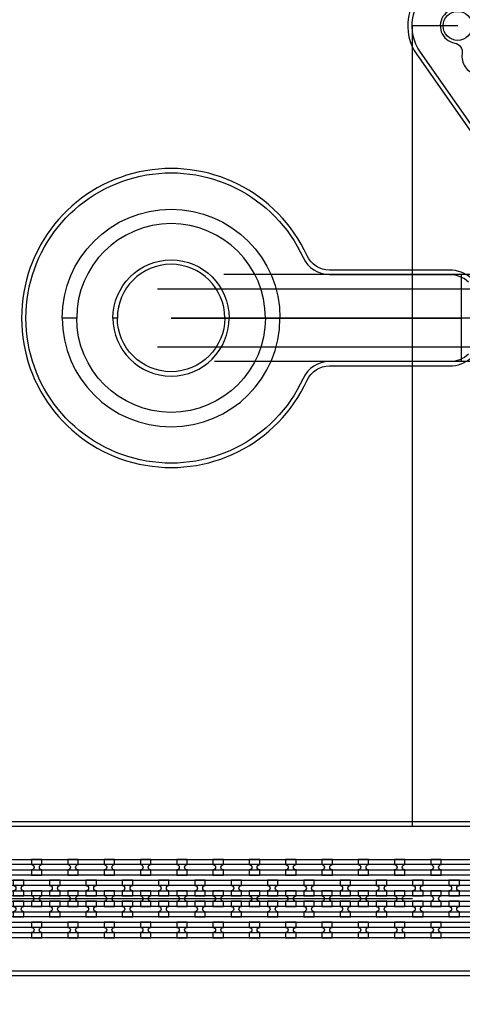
# Model space of a CAD drawing. Extents: x -63500 to 63500, y -63500 to 63500.
# Tile 257 of 296: x 21107 to 24156, y -9858 to -3075. Entities that reach past the tile are written whole.
import ezdxf

# ---------------------------------------------------------------- set-up
doc = ezdxf.new("R2010")
doc.units = 13
doc.header["$MEASUREMENT"] = 0
for name, color, linetype in [('1_Metal', 2, 'Continuous'), ('2_Electrodes', 5, 'Continuous'), ('3_Outline', 4, 'Continuous')]:
    doc.layers.add(name, color=color, linetype=linetype)

msp = doc.modelspace()

# ---------------------------------------------------------------- linework, layer by layer
for p, q in [((23810.1, -3117.4), (23810.1, -8630)), ((24124.1, -3117.4), (23810.1, -3117.4)), ((27795.2, -4830), (22512.3, -4830)), ((24150, -5430), (24150, -4830)), ((22056.8, -4930), (27795.2, -4930)), ((25150, -5130), (22150, -5130)), ((22150, -5130), (24150, -5130)), ((27795.2, -5330), (22056.8, -5330)), ((27795.2, -5430), (22449.3, -5430)), ((5312.2, -9130), (23812.2, -9130))]:
    msp.add_line(p, q)
for radius in [50000, 47500, 45000]:
    msp.add_circle((0, 0), radius)
at = {"layer": '1_Metal'}
for points in [[(-50000, 0, 1), (50000, 0), (51000, 0, -1), (-51000, 0)], [(21400, -5130, -1), (22900, -5130), (22800, -5130, 1), (21500, -5130)], [(5312.2, -9220), (5714.1, -9220), (35908.6, -9220, 0.414214), (37748.6, -7380), (37748.6, -6880, 0.414214), (35908.6, -5040), (34675.7, -5040, 0.244698), (34660.9, -5047.6), (34619.6, -5018.7), (34684.1, -4926.5), (34725.1, -4955.2), (34710.7, -4975.6, 0.606815), (34725.5, -5004), (35908.7, -5004, -0.414214), (37784.7, -6880), (37784.7, -7380, -0.414214), (35908.7, -9256), (5714.1, -9256), (5312.2, -9256)], [(5312.2, -9148), (5714.1, -9148), (35908.6, -9148, 0.414214), (37676.6, -7380), (37676.6, -6880, 0.414214), (35908.6, -5112), (34624.5, -5112, 0.244698), (34609.8, -5119.6), (34568.9, -5091), (34619.6, -5018.7), (34660.9, -5047.6, 0.606815), (34675.7, -5076), (35908.6, -5076, -0.414214), (37712.6, -6880), (37712.6, -7380, -0.414214), (35908.6, -9184), (5714.1, -9184), (5312.2, -9184)], [(5312.2, -9076), (5714.1, -9076), (35908.6, -9076, 0.414214), (37604.6, -7380), (37604.6, -6880, 0.414214), (35908.6, -5184), (34574.3, -5184, 0.244698), (34559.5, -5191.6), (34518.6, -5162.9), (34568.9, -5091), (34609.8, -5119.6, 0.606815), (34624.5, -5148), (35908.6, -5148, -0.414214), (37640.6, -6880), (37640.6, -7380, -0.414214), (35908.6, -9112), (5714.1, -9112), (5312.2, -9112)], [(21400, -5130, 1), (22900, -5130), (22800, -5130, -1), (21500, -5130)], [(5312.2, -9004), (5714.1, -9004), (5714.1, -9004), (35908.7, -9004, 0.414214), (37532.7, -7380), (37532.7, -6880, 0.414214), (35908.7, -5256), (34523.8, -5256, 0.244698), (34509.1, -5263.6), (34494.7, -5284.1), (34453.8, -5255.4), (34518.6, -5162.9), (34559.5, -5191.6, 0.606815), (34574.3, -5220), (35908.6, -5220, -0.414214), (37568.6, -6880), (37568.6, -7380, -0.414214), (35908.6, -9040), (5714.1, -9040), (5312.2, -9040)], [(21188.7, -8968), (21260.7, -8968), (21260.7, -8932, -0.414214), (21242.7, -8914), (21242.7, -8914, -0.414214), (21260.7, -8896), (21260.7, -8860), (21188.7, -8860), (21188.7, -8896, -0.414214), (21206.7, -8914), (21206.7, -8914, -0.414214), (21188.7, -8932)], [(21438.7, -8968), (21510.7, -8968), (21510.7, -8932, -0.414214), (21492.7, -8914), (21492.7, -8914, -0.414214), (21510.7, -8896), (21510.7, -8860), (21438.7, -8860), (21438.7, -8896, -0.414214), (21456.7, -8914), (21456.7, -8914, -0.414214), (21438.7, -8932)], [(21688.7, -8968), (21760.7, -8968), (21760.7, -8932, -0.414214), (21742.7, -8914), (21742.7, -8914, -0.414214), (21760.7, -8896), (21760.7, -8860), (21688.7, -8860), (21688.7, -8896, -0.414214), (21706.7, -8914), (21706.7, -8914, -0.414214), (21688.7, -8932)], [(21938.7, -8968), (22010.7, -8968), (22010.7, -8932, -0.414214), (21992.7, -8914), (21992.7, -8914, -0.414214), (22010.7, -8896), (22010.7, -8860), (21938.7, -8860), (21938.7, -8896, -0.414214), (21956.7, -8914), (21956.7, -8914, -0.414214), (21938.7, -8932)], [(22188.7, -8968), (22260.7, -8968), (22260.7, -8932, -0.414214), (22242.7, -8914), (22242.7, -8914, -0.414214), (22260.7, -8896), (22260.7, -8860), (22188.7, -8860), (22188.7, -8896, -0.414214), (22206.7, -8914), (22206.7, -8914, -0.414214), (22188.7, -8932)], [(22438.7, -8968), (22510.7, -8968), (22510.7, -8932, -0.414214), (22492.7, -8914), (22492.7, -8914, -0.414214), (22510.7, -8896), (22510.7, -8860), (22438.7, -8860), (22438.7, -8896, -0.414214), (22456.7, -8914), (22456.7, -8914, -0.414214), (22438.7, -8932)], [(22688.7, -8968), (22760.7, -8968), (22760.7, -8932, -0.414214), (22742.7, -8914), (22742.7, -8914, -0.414214), (22760.7, -8896), (22760.7, -8860), (22688.7, -8860), (22688.7, -8896, -0.414214), (22706.7, -8914), (22706.7, -8914, -0.414214), (22688.7, -8932)], [(22938.7, -8968), (23010.7, -8968), (23010.7, -8932, -0.414214), (22992.7, -8914), (22992.7, -8914, -0.414214), (23010.7, -8896), (23010.7, -8860), (22938.7, -8860), (22938.7, -8896, -0.414214), (22956.7, -8914), (22956.7, -8914, -0.414214), (22938.7, -8932)], [(23188.7, -8968), (23260.7, -8968), (23260.7, -8932, -0.414214), (23242.7, -8914), (23242.7, -8914, -0.414214), (23260.7, -8896), (23260.7, -8860), (23188.7, -8860), (23188.7, -8896, -0.414214), (23206.7, -8914), (23206.7, -8914, -0.414214), (23188.7, -8932)], [(23438.7, -8968), (23510.7, -8968), (23510.7, -8932, -0.414214), (23492.7, -8914), (23492.7, -8914, -0.414214), (23510.7, -8896), (23510.7, -8860), (23438.7, -8860), (23438.7, -8896, -0.414214), (23456.7, -8914), (23456.7, -8914, -0.414214), (23438.7, -8932)], [(23688.7, -8968), (23760.7, -8968), (23760.7, -8932, -0.414214), (23742.7, -8914), (23742.7, -8914, -0.414214), (23760.7, -8896), (23760.7, -8860), (23688.7, -8860), (23688.7, -8896, -0.414214), (23706.7, -8914), (23706.7, -8914, -0.414214), (23688.7, -8932)], [(23938.7, -8968), (24010.7, -8968), (24010.7, -8932, -0.414214), (23992.7, -8914), (23992.7, -8914, -0.414214), (24010.7, -8896), (24010.7, -8860), (23938.7, -8860), (23938.7, -8896, -0.414214), (23956.7, -8914), (23956.7, -8914, -0.414214), (23938.7, -8932)], [(21135.6, -9112), (21135.6, -9076, -0.414214), (21117.6, -9058), (21117.6, -9058, -0.414214), (21135.6, -9040), (21135.6, -9004), (21063.6, -9004), (21063.6, -9040, -0.414214), (21081.6, -9058), (21081.6, -9058, -0.414214), (21063.6, -9076), (21063.6, -9112)], [(21385.6, -9112), (21385.6, -9076, -0.414214), (21367.6, -9058), (21367.6, -9058, -0.414214), (21385.6, -9040), (21385.6, -9004), (21313.6, -9004), (21313.6, -9040, -0.414214), (21331.6, -9058), (21331.6, -9058, -0.414214), (21313.6, -9076), (21313.6, -9112)], [(21635.6, -9112), (21635.6, -9076, -0.414214), (21617.6, -9058), (21617.6, -9058, -0.414214), (21635.6, -9040), (21635.6, -9004), (21563.6, -9004), (21563.6, -9040, -0.414214), (21581.6, -9058), (21581.6, -9058, -0.414214), (21563.6, -9076), (21563.6, -9112)], [(21885.6, -9112), (21885.6, -9076, -0.414214), (21867.6, -9058), (21867.6, -9058, -0.414214), (21885.6, -9040), (21885.6, -9004), (21813.6, -9004), (21813.6, -9040, -0.414214), (21831.6, -9058), (21831.6, -9058, -0.414214), (21813.6, -9076), (21813.6, -9112)], [(22135.6, -9112), (22135.6, -9076, -0.414214), (22117.6, -9058), (22117.6, -9058, -0.414214), (22135.6, -9040), (22135.6, -9004), (22063.6, -9004), (22063.6, -9040, -0.414214), (22081.6, -9058), (22081.6, -9058, -0.414214), (22063.6, -9076), (22063.6, -9112)], [(22385.6, -9112), (22385.6, -9076, -0.414214), (22367.6, -9058), (22367.6, -9058, -0.414214), (22385.6, -9040), (22385.6, -9004), (22313.6, -9004), (22313.6, -9040, -0.414214), (22331.6, -9058), (22331.6, -9058, -0.414214), (22313.6, -9076), (22313.6, -9112)], [(22635.6, -9112), (22635.6, -9076, -0.414214), (22617.6, -9058), (22617.6, -9058, -0.414214), (22635.6, -9040), (22635.6, -9004), (22563.6, -9004), (22563.6, -9040, -0.414214), (22581.6, -9058), (22581.6, -9058, -0.414214), (22563.6, -9076), (22563.6, -9112)], [(22885.6, -9112), (22885.6, -9076, -0.414214), (22867.6, -9058), (22867.6, -9058, -0.414214), (22885.6, -9040), (22885.6, -9004), (22813.6, -9004), (22813.6, -9040, -0.414214), (22831.6, -9058), (22831.6, -9058, -0.414214), (22813.6, -9076), (22813.6, -9112)], [(23135.6, -9112), (23135.6, -9076, -0.414214), (23117.6, -9058), (23117.6, -9058, -0.414214), (23135.6, -9040), (23135.6, -9004), (23063.6, -9004), (23063.6, -9040, -0.414214), (23081.6, -9058), (23081.6, -9058, -0.414214), (23063.6, -9076), (23063.6, -9112)], [(23385.6, -9112), (23385.6, -9076, -0.414214), (23367.6, -9058), (23367.6, -9058, -0.414214), (23385.6, -9040), (23385.6, -9004), (23313.6, -9004), (23313.6, -9040, -0.414214), (23331.6, -9058), (23331.6, -9058, -0.414214), (23313.6, -9076), (23313.6, -9112)], [(23635.6, -9112), (23635.6, -9076, -0.414214), (23617.6, -9058), (23617.6, -9058, -0.414214), (23635.6, -9040), (23635.6, -9004), (23563.6, -9004), (23563.6, -9040, -0.414214), (23581.6, -9058), (23581.6, -9058, -0.414214), (23563.6, -9076), (23563.6, -9112)], [(23885.6, -9112), (23885.6, -9076, -0.414214), (23867.6, -9058), (23867.6, -9058, -0.414214), (23885.6, -9040), (23885.6, -9004), (23813.6, -9004), (23813.6, -9040, -0.414214), (23831.6, -9058), (23831.6, -9058, -0.414214), (23813.6, -9076), (23813.6, -9112)], [(24135.6, -9112), (24135.6, -9076, -0.414214), (24117.6, -9058), (24117.6, -9058, -0.414214), (24135.6, -9040), (24135.6, -9004), (24063.6, -9004), (24063.6, -9040, -0.414214), (24081.6, -9058), (24081.6, -9058, -0.414214), (24063.6, -9076), (24063.6, -9112)], [(21260.6, -9076), (21188.6, -9076), (21188.6, -9112, -0.414214), (21206.6, -9130), (21206.6, -9130, -0.414214), (21188.6, -9148), (21188.6, -9184), (21260.6, -9184), (21260.6, -9148, -0.414214), (21242.6, -9130), (21242.6, -9130, -0.414214), (21260.6, -9112), (21260.6, -9076)], [(21510.6, -9076), (21438.6, -9076), (21438.6, -9112, -0.414214), (21456.6, -9130), (21456.6, -9130, -0.414214), (21438.6, -9148), (21438.6, -9184), (21510.6, -9184), (21510.6, -9148, -0.414214), (21492.6, -9130), (21492.6, -9130, -0.414214), (21510.6, -9112), (21510.6, -9076)], [(21760.6, -9076), (21688.6, -9076), (21688.6, -9112, -0.414214), (21706.6, -9130), (21706.6, -9130, -0.414214), (21688.6, -9148), (21688.6, -9184), (21760.6, -9184), (21760.6, -9148, -0.414214), (21742.6, -9130), (21742.6, -9130, -0.414214), (21760.6, -9112), (21760.6, -9076)], [(22010.6, -9076), (21938.6, -9076), (21938.6, -9112, -0.414214), (21956.6, -9130), (21956.6, -9130, -0.414214), (21938.6, -9148), (21938.6, -9184), (22010.6, -9184), (22010.6, -9148, -0.414214), (21992.6, -9130), (21992.6, -9130, -0.414214), (22010.6, -9112), (22010.6, -9076)], [(22260.6, -9076), (22188.6, -9076), (22188.6, -9112, -0.414214), (22206.6, -9130), (22206.6, -9130, -0.414214), (22188.6, -9148), (22188.6, -9184), (22260.6, -9184), (22260.6, -9148, -0.414214), (22242.6, -9130), (22242.6, -9130, -0.414214), (22260.6, -9112), (22260.6, -9076)], [(22510.6, -9076), (22438.6, -9076), (22438.6, -9112, -0.414214), (22456.6, -9130), (22456.6, -9130, -0.414214), (22438.6, -9148), (22438.6, -9184), (22510.6, -9184), (22510.6, -9148, -0.414214), (22492.6, -9130), (22492.6, -9130, -0.414214), (22510.6, -9112), (22510.6, -9076)], [(22760.6, -9076), (22688.6, -9076), (22688.6, -9112, -0.414214), (22706.6, -9130), (22706.6, -9130, -0.414214), (22688.6, -9148), (22688.6, -9184), (22760.6, -9184), (22760.6, -9148, -0.414214), (22742.6, -9130), (22742.6, -9130, -0.414214), (22760.6, -9112), (22760.6, -9076)], [(23010.6, -9076), (22938.6, -9076), (22938.6, -9112, -0.414214), (22956.6, -9130), (22956.6, -9130, -0.414214), (22938.6, -9148), (22938.6, -9184), (23010.6, -9184), (23010.6, -9148, -0.414214), (22992.6, -9130), (22992.6, -9130, -0.414214), (23010.6, -9112), (23010.6, -9076)], [(23260.6, -9076), (23188.6, -9076), (23188.6, -9112, -0.414214), (23206.6, -9130), (23206.6, -9130, -0.414214), (23188.6, -9148), (23188.6, -9184), (23260.6, -9184), (23260.6, -9148, -0.414214), (23242.6, -9130), (23242.6, -9130, -0.414214), (23260.6, -9112), (23260.6, -9076)], [(23510.6, -9076), (23438.6, -9076), (23438.6, -9112, -0.414214), (23456.6, -9130), (23456.6, -9130, -0.414214), (23438.6, -9148), (23438.6, -9184), (23510.6, -9184), (23510.6, -9148, -0.414214), (23492.6, -9130), (23492.6, -9130, -0.414214), (23510.6, -9112), (23510.6, -9076)], [(23760.6, -9076), (23688.6, -9076), (23688.6, -9112, -0.414214), (23706.6, -9130), (23706.6, -9130, -0.414214), (23688.6, -9148), (23688.6, -9184), (23760.6, -9184), (23760.6, -9148, -0.414214), (23742.6, -9130), (23742.6, -9130, -0.414214), (23760.6, -9112), (23760.6, -9076)], [(24010.6, -9076), (23938.6, -9076), (23938.6, -9112, -0.414214), (23956.6, -9130), (23956.6, -9130, -0.414214), (23938.6, -9148), (23938.6, -9184), (24010.6, -9184), (24010.6, -9148, -0.414214), (23992.6, -9130), (23992.6, -9130, -0.414214), (24010.6, -9112), (24010.6, -9076)], [(21135.6, -9148), (21063.6, -9148), (21063.6, -9184, -0.414214), (21081.6, -9202), (21081.6, -9202, -0.414214), (21063.6, -9220), (21063.6, -9256), (21135.6, -9256), (21135.6, -9220, -0.414214), (21117.6, -9202), (21117.6, -9202, -0.414214), (21135.6, -9184), (21135.6, -9148)], [(21385.6, -9148), (21313.6, -9148), (21313.6, -9184, -0.414214), (21331.6, -9202), (21331.6, -9202, -0.414214), (21313.6, -9220), (21313.6, -9256), (21385.6, -9256), (21385.6, -9220, -0.414214), (21367.6, -9202), (21367.6, -9202, -0.414214), (21385.6, -9184), (21385.6, -9148)], [(21635.6, -9148), (21563.6, -9148), (21563.6, -9184, -0.414214), (21581.6, -9202), (21581.6, -9202, -0.414214), (21563.6, -9220), (21563.6, -9256), (21635.6, -9256), (21635.6, -9220, -0.414214), (21617.6, -9202), (21617.6, -9202, -0.414214), (21635.6, -9184), (21635.6, -9148)], [(21885.6, -9148), (21813.6, -9148), (21813.6, -9184, -0.414214), (21831.6, -9202), (21831.6, -9202, -0.414214), (21813.6, -9220), (21813.6, -9256), (21885.6, -9256), (21885.6, -9220, -0.414214), (21867.6, -9202), (21867.6, -9202, -0.414214), (21885.6, -9184), (21885.6, -9148)], [(22135.6, -9148), (22063.6, -9148), (22063.6, -9184, -0.414214), (22081.6, -9202), (22081.6, -9202, -0.414214), (22063.6, -9220), (22063.6, -9256), (22135.6, -9256), (22135.6, -9220, -0.414214), (22117.6, -9202), (22117.6, -9202, -0.414214), (22135.6, -9184), (22135.6, -9148)], [(22385.6, -9148), (22313.6, -9148), (22313.6, -9184, -0.414214), (22331.6, -9202), (22331.6, -9202, -0.414214), (22313.6, -9220), (22313.6, -9256), (22385.6, -9256), (22385.6, -9220, -0.414214), (22367.6, -9202), (22367.6, -9202, -0.414214), (22385.6, -9184), (22385.6, -9148)], [(22635.6, -9148), (22563.6, -9148), (22563.6, -9184, -0.414214), (22581.6, -9202), (22581.6, -9202, -0.414214), (22563.6, -9220), (22563.6, -9256), (22635.6, -9256), (22635.6, -9220, -0.414214), (22617.6, -9202), (22617.6, -9202, -0.414214), (22635.6, -9184), (22635.6, -9148)], [(22885.6, -9148), (22813.6, -9148), (22813.6, -9184, -0.414214), (22831.6, -9202), (22831.6, -9202, -0.414214), (22813.6, -9220), (22813.6, -9256), (22885.6, -9256), (22885.6, -9220, -0.414214), (22867.6, -9202), (22867.6, -9202, -0.414214), (22885.6, -9184), (22885.6, -9148)], [(23135.6, -9148), (23063.6, -9148), (23063.6, -9184, -0.414214), (23081.6, -9202), (23081.6, -9202, -0.414214), (23063.6, -9220), (23063.6, -9256), (23135.6, -9256), (23135.6, -9220, -0.414214), (23117.6, -9202), (23117.6, -9202, -0.414214), (23135.6, -9184), (23135.6, -9148)], [(23385.6, -9148), (23313.6, -9148), (23313.6, -9184, -0.414214), (23331.6, -9202), (23331.6, -9202, -0.414214), (23313.6, -9220), (23313.6, -9256), (23385.6, -9256), (23385.6, -9220, -0.414214), (23367.6, -9202), (23367.6, -9202, -0.414214), (23385.6, -9184), (23385.6, -9148)], [(23635.6, -9148), (23563.6, -9148), (23563.6, -9184, -0.414214), (23581.6, -9202), (23581.6, -9202, -0.414214), (23563.6, -9220), (23563.6, -9256), (23635.6, -9256), (23635.6, -9220, -0.414214), (23617.6, -9202), (23617.6, -9202, -0.414214), (23635.6, -9184), (23635.6, -9148)], [(23885.6, -9148), (23813.6, -9148), (23813.6, -9184, -0.414214), (23831.6, -9202), (23831.6, -9202, -0.414214), (23813.6, -9220), (23813.6, -9256), (23885.6, -9256), (23885.6, -9220, -0.414214), (23867.6, -9202), (23867.6, -9202, -0.414214), (23885.6, -9184), (23885.6, -9148)], [(24135.6, -9148), (24063.6, -9148), (24063.6, -9184, -0.414214), (24081.6, -9202), (24081.6, -9202, -0.414214), (24063.6, -9220), (24063.6, -9256), (24135.6, -9256), (24135.6, -9220, -0.414214), (24117.6, -9202), (24117.6, -9202, -0.414214), (24135.6, -9184), (24135.6, -9148)], [(21188.6, -9400), (21260.6, -9400), (21260.6, -9364, -0.414214), (21242.6, -9346), (21242.6, -9346, -0.414214), (21260.6, -9328), (21260.6, -9292), (21188.6, -9292), (21188.6, -9328, -0.414214), (21206.6, -9346), (21206.6, -9346, -0.414214), (21188.6, -9364)], [(21438.6, -9400), (21510.6, -9400), (21510.6, -9364, -0.414214), (21492.6, -9346), (21492.6, -9346, -0.414214), (21510.6, -9328), (21510.6, -9292), (21438.6, -9292), (21438.6, -9328, -0.414214), (21456.6, -9346), (21456.6, -9346, -0.414214), (21438.6, -9364)], [(21688.6, -9400), (21760.6, -9400), (21760.6, -9364, -0.414214), (21742.6, -9346), (21742.6, -9346, -0.414214), (21760.6, -9328), (21760.6, -9292), (21688.6, -9292), (21688.6, -9328, -0.414214), (21706.6, -9346), (21706.6, -9346, -0.414214), (21688.6, -9364)], [(21938.6, -9400), (22010.6, -9400), (22010.6, -9364, -0.414214), (21992.6, -9346), (21992.6, -9346, -0.414214), (22010.6, -9328), (22010.6, -9292), (21938.6, -9292), (21938.6, -9328, -0.414214), (21956.6, -9346), (21956.6, -9346, -0.414214), (21938.6, -9364)], [(22188.6, -9400), (22260.6, -9400), (22260.6, -9364, -0.414214), (22242.6, -9346), (22242.6, -9346, -0.414214), (22260.6, -9328), (22260.6, -9292), (22188.6, -9292), (22188.6, -9328, -0.414214), (22206.6, -9346), (22206.6, -9346, -0.414214), (22188.6, -9364)], [(22438.6, -9400), (22510.6, -9400), (22510.6, -9364, -0.414214), (22492.6, -9346), (22492.6, -9346, -0.414214), (22510.6, -9328), (22510.6, -9292), (22438.6, -9292), (22438.6, -9328, -0.414214), (22456.6, -9346), (22456.6, -9346, -0.414214), (22438.6, -9364)], [(22688.6, -9400), (22760.6, -9400), (22760.6, -9364, -0.414214), (22742.6, -9346), (22742.6, -9346, -0.414214), (22760.6, -9328), (22760.6, -9292), (22688.6, -9292), (22688.6, -9328, -0.414214), (22706.6, -9346), (22706.6, -9346, -0.414214), (22688.6, -9364)], [(22938.6, -9400), (23010.6, -9400), (23010.6, -9364, -0.414214), (22992.6, -9346), (22992.6, -9346, -0.414214), (23010.6, -9328), (23010.6, -9292), (22938.6, -9292), (22938.6, -9328, -0.414214), (22956.6, -9346), (22956.6, -9346, -0.414214), (22938.6, -9364)], [(23188.6, -9400), (23260.6, -9400), (23260.6, -9364, -0.414214), (23242.6, -9346), (23242.6, -9346, -0.414214), (23260.6, -9328), (23260.6, -9292), (23188.6, -9292), (23188.6, -9328, -0.414214), (23206.6, -9346), (23206.6, -9346, -0.414214), (23188.6, -9364)], [(23438.6, -9400), (23510.6, -9400), (23510.6, -9364, -0.414214), (23492.6, -9346), (23492.6, -9346, -0.414214), (23510.6, -9328), (23510.6, -9292), (23438.6, -9292), (23438.6, -9328, -0.414214), (23456.6, -9346), (23456.6, -9346, -0.414214), (23438.6, -9364)], [(23688.6, -9400), (23760.6, -9400), (23760.6, -9364, -0.414214), (23742.6, -9346), (23742.6, -9346, -0.414214), (23760.6, -9328), (23760.6, -9292), (23688.6, -9292), (23688.6, -9328, -0.414214), (23706.6, -9346), (23706.6, -9346, -0.414214), (23688.6, -9364)], [(23938.6, -9400), (24010.6, -9400), (24010.6, -9364, -0.414214), (23992.6, -9346), (23992.6, -9346, -0.414214), (24010.6, -9328), (24010.6, -9292), (23938.6, -9292), (23938.6, -9328, -0.414214), (23956.6, -9346), (23956.6, -9346, -0.414214), (23938.6, -9364)]]:
    msp.add_lwpolyline(points, format="xyb", close=True, dxfattribs=at)
for points in [[(24144.9, -2999.2, 1), (24103.3, -3235.6, -0.414214), (24155, -3309.5, 0.414214), (24252.4, -3448.5, -0.414214)], [(5714.1, -8860), (35908.7, -8860, 0.414214)], [(5714.1, -8932), (35908.6, -8932, 0.414214)], [(5714.1, -9292), (35908.7, -9292, 0.414214)], [(5714.1, -9364), (35908.6, -9364, 0.414214)]]:
    msp.add_lwpolyline(points, format="xyb", dxfattribs=at)
for points in [[(35908.6, -8896), (5714.1, -8895.9)], [(35908.7, -8968), (5714.1, -8968)], [(35908.6, -9328), (5714.1, -9328)], [(35908.7, -9400), (5714.1, -9400)]]:
    msp.add_lwpolyline(points, dxfattribs=at)
at = {"layer": '2_Electrodes'}
for points in [[(47500, 0, -1), (-47500, 0), (-51000, 0, 1), (51000, 0)], [(22550, -5130), (22520, -5130, 1), (21780, -5130), (21750, -5130, -1)], [(22550, -5130), (22520, -5130, -1), (21780, -5130), (21750, -5130, 1)], [(38188.7, -7380), (38188.7, -6880, 0.156977), (37760.6, -5550, -0.610914), (37858.1, -5360), (37858.1, -5330, 0.610914), (37736.2, -5567.5, -0.156977), (38158.7, -6880), (38158.7, -7380, -0.414214), (35908.7, -9630), (6312.2, -9630), (6312.2, -9660), (35908.7, -9660, 0.414214)]]:
    msp.add_lwpolyline(points, format="xyb", close=True, dxfattribs=at)
for points in [[(33314.6, -4600), (26674.9, -4600, -0.244698), (26453.7, -4484.8), (25044.8, -2472.7, 0.414214), (24565.7, -2388.2), (23926.8, -2835.6, 0.414214), (23842.3, -3314.7), (24820.1, -4711.1, -0.606815), (24721.8, -4900), (24721.8, -4930, 0.606815), (24844.7, -4693.9), (23866.9, -3297.5, -0.414214), (23944, -2860.2), (24582.9, -2412.8, -0.414214), (25020.2, -2489.9), (26429.2, -4502, 0.244698), (26674.9, -4630), (33314.6, -4630, 0.244698)], [(24219.3, -4857.5, 0.182676), (24067.2, -4800), (23240.9, -4800, -0.293253), (23086.3, -4700.8, 4.581742), (23086.3, -5559.1, -0.293253), (23240.9, -5460), (24067.2, -5460, 0.182676), (24219.3, -5402.5, -0.182676)], [(24199.4, -5380, -0.182676), (24067.2, -5430), (23240.9, -5430, 0.293253), (23059.1, -5546.6, -4.581742), (23059.1, -4713.3, 0.293253), (23240.9, -4830), (24067.2, -4830, -0.182676), (24199.4, -4880, 0.182676)], [(6312.2, -8630), (35908.7, -8630, 0.414214)]]:
    msp.add_lwpolyline(points, format="xyb", dxfattribs=at)
msp.add_lwpolyline([(35908.7, -8600), (6312.2, -8600)], dxfattribs=at)
msp.add_circle((24124.1, -3117.4), 100, dxfattribs=at)
at = {"layer": '3_Outline'}
for points in [[(47500, 0, -1), (-47500, 0), (-51000, 0, 1), (51000, 0)], [(22550, -5130), (22520, -5130, 1), (21780, -5130), (21750, -5130, -1)], [(22550, -5130), (22520, -5130, -1), (21780, -5130), (21750, -5130, 1)], [(38188.7, -7380), (38188.7, -6880, 0.156977), (37760.6, -5550, -0.610914), (37858.1, -5360), (37858.1, -5330, 0.610914), (37736.2, -5567.5, -0.156977), (38158.7, -6880), (38158.7, -7380, -0.414214), (35908.7, -9630), (6312.2, -9630), (6312.2, -9660), (35908.7, -9660, 0.414214)]]:
    msp.add_lwpolyline(points, format="xyb", close=True, dxfattribs=at)
for points in [[(33314.6, -4600), (26674.9, -4600, -0.244698), (26453.7, -4484.8), (25044.8, -2472.7, 0.414214), (24565.7, -2388.2), (23926.8, -2835.6, 0.414214), (23842.3, -3314.7), (24820.1, -4711.1, -0.606815), (24721.8, -4900), (24721.8, -4930, 0.606815), (24844.7, -4693.9), (23866.9, -3297.5, -0.414214), (23944, -2860.2), (24582.9, -2412.8, -0.414214), (25020.2, -2489.9), (26429.2, -4502, 0.244698), (26674.9, -4630), (33314.6, -4630, 0.244698)], [(24219.3, -4857.5, 0.182676), (24067.2, -4800), (23240.9, -4800, -0.293253), (23086.3, -4700.8, 4.581742), (23086.3, -5559.1, -0.293253), (23240.9, -5460), (24067.2, -5460, 0.182676), (24219.3, -5402.5, -0.182676)], [(24199.4, -5380, -0.182676), (24067.2, -5430), (23240.9, -5430, 0.293253), (23059.1, -5546.6, -4.581742), (23059.1, -4713.3, 0.293253), (23240.9, -4830), (24067.2, -4830, -0.182676), (24199.4, -4880, 0.182676)], [(6312.2, -8630), (35908.7, -8630, 0.414214)]]:
    msp.add_lwpolyline(points, format="xyb", dxfattribs=at)
msp.add_lwpolyline([(35908.7, -8600), (6312.2, -8600)], dxfattribs=at)

doc.saveas('drawing.dxf')
